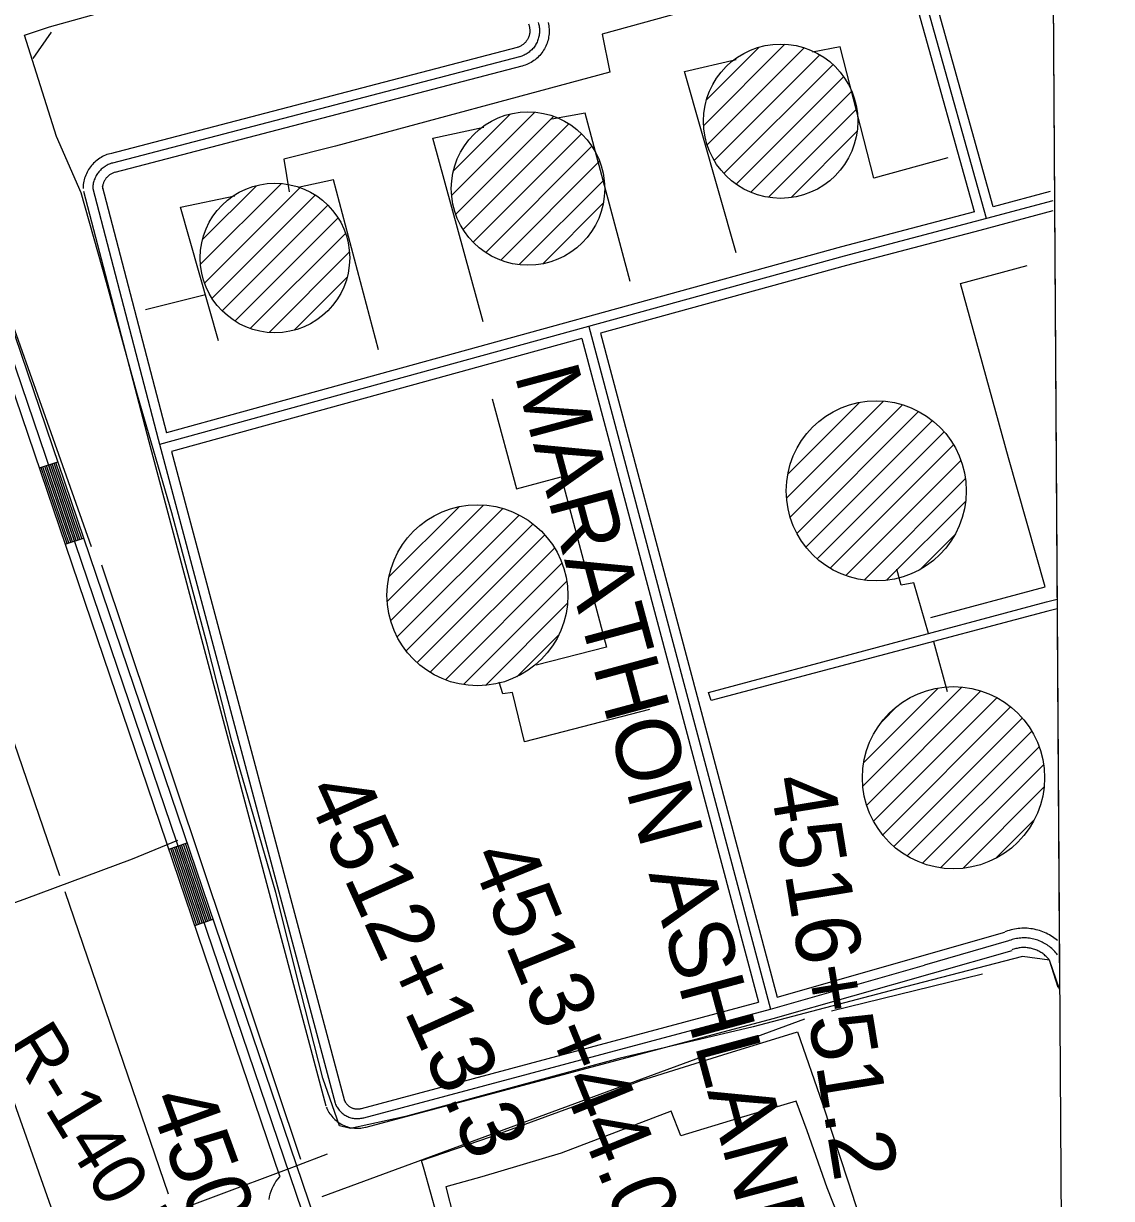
# Model space of a CAD drawing. Extents: x 3477039 to 3515015, y 546746 to 572297.
# Drawn here: x 3511227 to 3512916, y 564569 to 566393 of the extents above; entities that cross this region are included whole.
import ezdxf

# ---------------------------------------------------------------- set-up
doc = ezdxf.new("R2010")
doc.units = 0
for name, color, linetype in [('V-CHAN-NAID', 7, 'Continuous'), ('V-DOMW-TANK', 7, 'Continuous'), ('V-DTCH-CNTR', 7, 'Continuous'), ('V-GRID-FRAM', 7, 'Continuous'), ('V-RIVR-RANG-IDEN', 7, 'Continuous'), ('V-ROAD-CNTR', 7, 'Continuous'), ('V-SITE-OTLN', 7, 'Continuous'), ('V-SITE-VEGE', 7, 'Continuous'), ('V-SURV-IDEN', 7, 'Continuous'), ('V-TOPO-SHOR', 7, 'Continuous'), ('V-UTIL-LINE', 7, 'Continuous')]:
    doc.layers.add(name, color=color, linetype=linetype)

msp = doc.modelspace()

# ---------------------------------------------------------------- linework, layer by layer
at = {"layer": 'V-DOMW-TANK'}
for p, q in [((3512283.2, 566234.7), (3512409.3, 566360.9)), ((3512287.6, 566274.5), (3512369.4, 566356.3)), ((3512288.7, 566204.9), (3512439.2, 566355.3)), ((3512299.7, 566180.6), (3512463.6, 566344.5)), ((3512314.7, 566160.2), (3512483.7, 566329.2)), ((3512333.6, 566143.8), (3512500.3, 566310.4)), ((3512356.4, 566131.2), (3512512.9, 566287.7)), ((3511891.8, 566126.2), (3512021, 566255.4)), ((3511894.7, 566164.4), (3511983, 566252.7)), ((3512383.9, 566123.4), (3512520.7, 566260.1)), ((3511898.2, 566097.3), (3512050, 566249)), ((3511909.8, 566073.5), (3512073.8, 566237.5)), ((3511925.4, 566053.7), (3512093.7, 566222)), ((3512419, 566123.1), (3512521.2, 566225.3)), ((3511944.8, 566037.7), (3512109.5, 566202.5)), ((3511968.2, 566025.8), (3512121.6, 566179.3)), ((3511502.1, 566019.4), (3511627.6, 566144.8)), ((3511505.1, 566057.7), (3511588.8, 566141.4)), ((3511996.6, 566018.9), (3512128.5, 566150.7)), ((3511508.4, 565990.3), (3511656.6, 566138.4)), ((3511520, 565966.5), (3511680.1, 566126.7)), ((3511535.8, 565947), (3511699.7, 566110.9)), ((3512033.3, 566020.2), (3512127.2, 566114.1)), ((3511555.6, 565931.4), (3511715.5, 566091.4)), ((3511579.3, 565919.8), (3511726.9, 566067.4)), ((3511608.5, 565913.6), (3511733, 566038.1)), ((3511647.6, 565917.3), (3511729.4, 565999.2)), ((3512411.9, 565656.4), (3512562.4, 565806.9)), ((3512413.9, 565693.7), (3512524.9, 565804.7)), ((3512417.6, 565626.7), (3512592, 565801.1)), ((3512427.8, 565601.6), (3512616.9, 565790.7)), ((3512442, 565580.4), (3512638.3, 565776.7)), ((3512459.2, 565562.2), (3512656.3, 565759.3)), ((3512479.8, 565547.5), (3512671.2, 565738.9)), ((3512503.8, 565536.1), (3512682.4, 565714.8)), ((3512532.2, 565529.1), (3512689.4, 565686.4)), ((3512567.1, 565528.7), (3512689.7, 565651.3)), ((3511792, 565496), (3511941.3, 565645.4)), ((3511794.6, 565534), (3511903.4, 565642.8)), ((3511797.3, 565466.1), (3511971.4, 565640.1)), ((3511807.4, 565440.7), (3511996.7, 565630.1)), ((3511821.3, 565419.3), (3512018.1, 565616.1)), ((3511838.3, 565400.9), (3512036.5, 565599.2)), ((3512619.7, 565546), (3512672.9, 565599.2)), ((3511858.6, 565385.9), (3512051.5, 565578.8)), ((3511882.3, 565374.2), (3512063.2, 565555.1)), ((3511910.1, 565366.7), (3512070.7, 565527.2)), ((3511944.3, 565365.5), (3512071.8, 565493.1)), ((3511993.3, 565379.1), (3512057.9, 565443.8)), ((3512530.5, 565209.3), (3512684, 565362.8)), ((3512532, 565246.1), (3512647.4, 565361.5)), ((3512536.4, 565179.8), (3512713.6, 565357)), ((3512546.8, 565154.9), (3512738.3, 565346.3)), ((3512560.1, 565309.6), (3512583.7, 565333.1)), ((3512561.1, 565133.8), (3512759.6, 565332.3)), ((3512578.3, 565115.6), (3512777.5, 565314.9)), ((3512598.9, 565100.9), (3512792.5, 565294.4)), ((3512622.7, 565089.4), (3512803.8, 565270.4)), ((3512651.1, 565082.4), (3512810.8, 565242.1)), ((3512685.8, 565081.7), (3512811.4, 565207.3)), ((3512736.2, 565096.7), (3512796.1, 565156.7))]:
    msp.add_line(p, q, dxfattribs=at)
for centre, radius in [((3512402.6, 566241.5), 119.8), ((3512010.4, 566136.9), 119.1), ((3511617.5, 566029.2), 116.1), ((3512551.1, 565667.6), 139.8), ((3511931.9, 565505.5), 140.5), ((3512671.1, 565222.2), 141.4)]:
    msp.add_circle(centre, radius, dxfattribs=at)
at = {"layer": 'V-DTCH-CNTR'}
msp.add_line((3511396.6, 565096.3), (3511466.6, 565125.3), dxfattribs=at)
msp.add_lwpolyline([(3510969.1, 564946.2), (3511046.2, 564968.9), (3511228, 565033.7), (3511396.6, 565096.3)], dxfattribs=at)
at = {"layer": 'V-GRID-FRAM'}
for points in [[(3481168.5, 570290.2), (3512800, 570478.9), (3512916.4, 552296.1), (3481269, 552107.3), (3481168.5, 570290.2)], [(3512800, 570478.9), (3512916.4, 552296.1), (3481269, 552107.3)]]:
    msp.add_lwpolyline(points, dxfattribs=at)
at = {"layer": 'V-ROAD-CNTR'}
for p, q in [((3511251.8, 565703.1), (3511280.2, 565712.8)), ((3511292, 565584.8), (3511320.4, 565594.4)), ((3511452.9, 565111.4), (3511481.3, 565121)), ((3511493.1, 564993), (3511521.5, 565002.7)), ((3512819.5, 564939.5), (3512833, 564897))]:
    msp.add_line(p, q, dxfattribs=at)
for points in [[(3512821.3, 566132.4), (3512732.8, 566108.5), (3512646.1, 566418.5)], [(3512703.8, 566100.8), (3512617.2, 566410.4)], [(3512825.2, 566117.9), (3512722.4, 566090.2), (3512631.7, 566414.4)], [(3512011, 566392.5), (3512011.6, 566391.1), (3512012, 566390), (3512012.3, 566388.9), (3512012.6, 566387.8), (3512012.8, 566386.6), (3512013, 566385.5), (3512013.2, 566384.3), (3512013.3, 566383.1), (3512013.3, 566382), (3512013.3, 566380.8), (3512013.2, 566379.6), (3512013.1, 566378.5), (3512012.9, 566377.3), (3512012.7, 566376.2), (3512012.4, 566375), (3512012.1, 566373.9), (3512011.7, 566372.8), (3512011.3, 566371.7), (3512010.9, 566370.6), (3512010.3, 566369.6), (3512009.8, 566368.6), (3512009.2, 566367.6), (3512008.5, 566366.6), (3512007.8, 566365.6), (3512007.1, 566364.7), (3512006.4, 566363.8), (3512005.6, 566363), (3512004.7, 566362.2), (3512003.8, 566361.4), (3512002.9, 566360.7), (3512002, 566360), (3512001, 566359.3), (3512000, 566358.7), (3511999, 566358.2), (3511997.9, 566357.6), (3511996.9, 566357.2), (3511995.8, 566356.7), (3511994.7, 566356.4), (3511993.4, 566356), (3511993.4, 566356)], [(3512026.3, 566394.7), (3512026.8, 566392.9), (3512027.2, 566391.1), (3512027.6, 566389.4), (3512027.9, 566387.6), (3512028.1, 566385.7), (3512028.2, 566383.9), (3512028.3, 566382.1), (3512028.3, 566380.3), (3512028.2, 566378.4), (3512028, 566376.6), (3512027.7, 566374.8), (3512027.4, 566373), (3512026.9, 566371.3), (3512026.4, 566369.5), (3512025.9, 566367.8), (3512025.2, 566366.1), (3512024.5, 566364.4), (3512023.7, 566362.7), (3512022.8, 566361.1), (3512021.9, 566359.6), (3512020.9, 566358), (3512019.8, 566356.6), (3512018.7, 566355.1), (3512017.5, 566353.8), (3512016.2, 566352.4), (3512014.9, 566351.2), (3512013.5, 566350), (3512012.1, 566348.8), (3512010.6, 566347.7), (3512009.1, 566346.7), (3512007.6, 566345.8), (3512006, 566344.9), (3512004.3, 566344.1), (3512002.7, 566343.3), (3512001, 566342.6), (3511999.2, 566342.1), (3511997.5, 566341.5), (3511997.2, 566341.5)], [(3512041.8, 566394.5), (3512042.4, 566392.1), (3512042.7, 566389.6), (3512043, 566387.2), (3512043.2, 566384.7), (3512043.3, 566382.2), (3512043.3, 566379.7), (3512043.1, 566377.2), (3512042.9, 566374.8), (3512042.5, 566372.3), (3512042, 566369.9), (3512041.5, 566367.5), (3512040.8, 566365.1), (3512040, 566362.7), (3512039.1, 566360.4), (3512038.1, 566358.1), (3512037, 566355.9), (3512035.8, 566353.7), (3512034.6, 566351.6), (3512033.2, 566349.5), (3512031.7, 566347.5), (3512030.2, 566345.5), (3512028.6, 566343.7), (3512026.9, 566341.9), (3512025.1, 566340.1), (3512023.2, 566338.5), (3512021.3, 566336.9), (3512019.3, 566335.5), (3512017.2, 566334.1), (3512015.1, 566332.8), (3512012.9, 566331.6), (3512010.7, 566330.5), (3512008.4, 566329.5), (3512006.1, 566328.6), (3512003.8, 566327.8), (3512001.5, 566327.1), (3512001, 566327)], [(3511993.4, 566356), (3511361.5, 566191.1)], [(3511997.2, 566341.5), (3511365.3, 566176.6)], [(3512001, 566327), (3511369.1, 566162.1)], [(3511361.1, 566191), (3511359, 566190.4), (3511356.6, 566189.6), (3511354.3, 566188.6), (3511352.1, 566187.6), (3511349.8, 566186.5), (3511347.7, 566185.3), (3511345.6, 566184), (3511343.5, 566182.6), (3511341.5, 566181.1), (3511339.6, 566179.6), (3511337.7, 566177.9), (3511335.9, 566176.2), (3511334.2, 566174.4), (3511332.6, 566172.5), (3511331.1, 566170.6), (3511329.6, 566168.6), (3511328.3, 566166.5), (3511327, 566164.4), (3511325.8, 566162.2), (3511324.7, 566159.9), (3511323.8, 566157.7), (3511322.9, 566155.3), (3511322.1, 566153), (3511321.4, 566150.6), (3511320.9, 566148.2), (3511320.4, 566145.7), (3511320, 566143.3), (3511319.8, 566140.8), (3511319.7, 566138.4), (3511319.6, 566137.2)], [(3511365.3, 566176.6), (3511363.6, 566176.1), (3511361.8, 566175.5), (3511360.1, 566174.8), (3511358.5, 566174.1), (3511356.8, 566173.3), (3511355.2, 566172.4), (3511353.7, 566171.4), (3511352.2, 566170.4), (3511350.7, 566169.3), (3511349.3, 566168.2), (3511347.9, 566166.9), (3511346.6, 566165.7), (3511345.4, 566164.3), (3511344.2, 566163), (3511343, 566161.5), (3511342, 566160.1), (3511341, 566158.5), (3511340, 566157), (3511339.2, 566155.4), (3511338.4, 566153.7), (3511337.7, 566152), (3511337, 566150.3), (3511336.4, 566148.6), (3511335.9, 566146.8), (3511335.5, 566145.1), (3511335.2, 566143.3), (3511334.9, 566141.5), (3511334.8, 566139.6), (3511334.7, 566137.8), (3511334.6, 566136.9)], [(3511369.6, 566162.2), (3511368.1, 566161.8), (3511367, 566161.4), (3511366, 566161), (3511364.9, 566160.5), (3511363.8, 566160), (3511362.8, 566159.4), (3511361.8, 566158.8), (3511360.9, 566158.2), (3511359.9, 566157.5), (3511359, 566156.7), (3511358.1, 566155.9), (3511357.3, 566155.1), (3511356.5, 566154.3), (3511355.7, 566153.4), (3511355, 566152.5), (3511354.3, 566151.5), (3511353.7, 566150.6), (3511353.1, 566149.6), (3511352.5, 566148.5), (3511352, 566147.5), (3511351.6, 566146.4), (3511351.2, 566145.3), (3511350.8, 566144.2), (3511350.5, 566143.1), (3511350.2, 566142), (3511350, 566140.8), (3511349.8, 566139.6), (3511349.7, 566138.5), (3511349.6, 566137.2), (3511349.6, 566136.6)], [(3511320.1, 566133.1), (3511421.6, 565744.1), (3511696.5, 564712.8)], [(3511334.6, 566136.9), (3511436.1, 565747.9), (3511711, 564716.7)], [(3511349.1, 566140.7), (3511449, 565757.9)], [(3512703.8, 566100.8), (3512497.3, 566046.5)], [(3512722.4, 566090.2), (3512501.2, 566031.9)], [(3512825.3, 566102.4), (3512711.9, 566071.8)], [(3511625.3, 564603.8), (3511126.7, 566071)], [(3511724.5, 564358.7), (3511140.9, 566075.9)], [(3511738.7, 564363.6), (3511155.1, 566080.7)], [(3512711.9, 566071.9), (3512505, 566017.4)], [(3512501.2, 566031.9), (3511438.4, 565739.4)], [(3512497.3, 566046.5), (3511449, 565757.9)], [(3512505, 566017.4), (3512123, 565912.3)], [(3512104.7, 565922.8), (3512386.8, 564863)], [(3512094.1, 565904.3), (3511456.7, 565728.9)], [(3512094.1, 565904.3), (3512368.5, 564873.7)], [(3512123, 565912.3), (3512397.4, 564881.6)], [(3511456.7, 565728.9), (3511725.5, 564720.5)], [(3511294.8, 565585.7), (3511254.6, 565704.1)], [(3511297.7, 565586.7), (3511257.4, 565705)], [(3511300.5, 565587.7), (3511260.3, 565706)], [(3511303.3, 565588.6), (3511263.1, 565707)], [(3511306.2, 565589.6), (3511266, 565707.9)], [(3511309, 565590.6), (3511268.8, 565708.9)], [(3511311.9, 565591.5), (3511271.6, 565709.9)], [(3511314.7, 565592.5), (3511274.5, 565710.8)], [(3511317.5, 565593.4), (3511277.3, 565711.8)], [(3511518.6, 565001.7), (3511478.4, 565120)], [(3511495.9, 564994), (3511455.7, 565112.3)], [(3511498.8, 564994.9), (3511458.5, 565113.3)], [(3511501.6, 564995.9), (3511461.4, 565114.2)], [(3511504.4, 564996.9), (3511464.2, 565115.2)], [(3511507.3, 564997.8), (3511467.1, 565116.2)], [(3511510.1, 564998.8), (3511469.9, 565117.1)], [(3511513, 564999.8), (3511472.7, 565118.1)], [(3511515.8, 565000.7), (3511475.6, 565119.1)], [(3512397.4, 564881.6), (3512750.7, 564982.2)], [(3512832.5, 564969.7), (3512824.7, 564975.1), (3512822.3, 564976.6), (3512819.9, 564978.1), (3512817.5, 564979.4), (3512815, 564980.7), (3512812.4, 564981.8), (3512809.8, 564982.9), (3512807.2, 564983.9), (3512804.6, 564984.8), (3512801.9, 564985.6), (3512799.2, 564986.3), (3512796.4, 564986.9), (3512793.7, 564987.4), (3512790.9, 564987.8), (3512788.1, 564988.1), (3512785.3, 564988.4), (3512782.6, 564988.5), (3512779.8, 564988.5), (3512777, 564988.4), (3512774.2, 564988.3), (3512771.4, 564988), (3512768.6, 564987.6), (3512765.8, 564987.1), (3512763.1, 564986.6), (3512760.4, 564985.9), (3512757.7, 564985.2), (3512755, 564984.3), (3512752.4, 564983.4), (3512750.8, 564982.8)], [(3512756.3, 564968.8), (3512626.2, 564931.1)], [(3512832.7, 564947), (3512831.3, 564948.8), (3512829.9, 564950.6), (3512828.4, 564952.3), (3512826.8, 564953.9), (3512825.2, 564955.5), (3512823.5, 564957.1), (3512821.8, 564958.6), (3512820.1, 564960), (3512818.2, 564961.3), (3512816.4, 564962.6), (3512814.5, 564963.9), (3512812.5, 564965), (3512810.5, 564966.1), (3512808.5, 564967.1), (3512806.4, 564968.1), (3512804.3, 564969), (3512802.2, 564969.8), (3512800, 564970.5), (3512797.9, 564971.1), (3512795.7, 564971.7), (3512793.4, 564972.2), (3512791.2, 564972.6), (3512789, 564973), (3512786.7, 564973.2), (3512784.4, 564973.4), (3512782.2, 564973.5), (3512779.9, 564973.5), (3512777.6, 564973.4), (3512775.4, 564973.3), (3512773.1, 564973.1), (3512770.8, 564972.8), (3512768.6, 564972.4), (3512766.4, 564971.9), (3512764.2, 564971.4), (3512762, 564970.8), (3512759.8, 564970.1), (3512757.7, 564969.3), (3512756.3, 564968.8)], [(3512819.5, 564939.5), (3512818.4, 564940.9), (3512817.3, 564942.2), (3512816.1, 564943.5), (3512814.8, 564944.7), (3512813.5, 564945.9), (3512812.2, 564947), (3512810.9, 564948.1), (3512809.5, 564949.2), (3512808, 564950.2), (3512806.6, 564951.1), (3512805.1, 564952), (3512803.5, 564952.8), (3512802, 564953.6), (3512800.4, 564954.3), (3512798.8, 564955), (3512797.2, 564955.6), (3512795.5, 564956.2), (3512793.8, 564956.7), (3512792.1, 564957.1), (3512790.4, 564957.5), (3512788.7, 564957.8), (3512787, 564958.1), (3512785.3, 564958.3), (3512783.5, 564958.4), (3512781.8, 564958.5), (3512780, 564958.5), (3512778.3, 564958.5), (3512776.6, 564958.4), (3512774.8, 564958.2), (3512773.1, 564958), (3512771.4, 564957.7), (3512769.7, 564957.3), (3512768, 564956.9), (3512766.3, 564956.4), (3512764.6, 564955.9), (3512762.9, 564955.3), (3512761.7, 564954.8)], [(3511759.4, 564679.9), (3512391.1, 564848.6), (3512761.9, 564954.2)], [(3511755.6, 564694.4), (3512387.1, 564863.1), (3512626.2, 564931.1)], [(3511751.7, 564708.9), (3512368.5, 564873.7)], [(3511724.9, 564722.4), (3511725.4, 564721.1), (3511725.8, 564720.2), (3511726.3, 564719.3), (3511726.8, 564718.4), (3511727.4, 564717.6), (3511728, 564716.7), (3511728.6, 564715.9), (3511729.3, 564715.2), (3511730, 564714.4), (3511730.8, 564713.7), (3511731.5, 564713), (3511732.3, 564712.4), (3511733.2, 564711.8), (3511734, 564711.3), (3511734.9, 564710.7), (3511735.8, 564710.3), (3511736.8, 564709.8), (3511737.7, 564709.4), (3511738.7, 564709.1), (3511739.7, 564708.8), (3511740.7, 564708.6), (3511741.7, 564708.3), (3511742.7, 564708.2), (3511743.7, 564708.1), (3511744.7, 564708), (3511745.7, 564708), (3511746.8, 564708), (3511747.8, 564708.1), (3511748.8, 564708.2), (3511749.8, 564708.4), (3511750.9, 564708.6), (3511751.8, 564708.9)], [(3511697.2, 564710.9), (3511697.9, 564709), (3511699, 564706.8), (3511700.1, 564704.7), (3511701.3, 564702.6), (3511702.7, 564700.6), (3511704.1, 564698.6), (3511705.6, 564696.7), (3511707.2, 564694.9), (3511708.9, 564693.1), (3511710.6, 564691.5), (3511712.4, 564689.9), (3511714.3, 564688.4), (3511716.3, 564687), (3511718.3, 564685.7), (3511720.4, 564684.5), (3511722.6, 564683.3), (3511724.8, 564682.3), (3511727, 564681.4), (3511729.3, 564680.6), (3511731.6, 564679.9), (3511734, 564679.3), (3511736.3, 564678.8), (3511738.7, 564678.4), (3511741.1, 564678.2), (3511743.5, 564678), (3511746, 564678), (3511748.4, 564678.1), (3511750.8, 564678.3), (3511753.2, 564678.5), (3511755.6, 564679), (3511757.9, 564679.5), (3511759.4, 564679.9)], [(3511711, 564716.7), (3511711.7, 564715.1), (3511712.4, 564713.5), (3511713.2, 564712), (3511714.1, 564710.5), (3511715, 564709.1), (3511716, 564707.7), (3511717.1, 564706.3), (3511718.2, 564705), (3511719.4, 564703.8), (3511720.7, 564702.6), (3511722, 564701.5), (3511723.3, 564700.4), (3511724.7, 564699.4), (3511726.2, 564698.5), (3511727.7, 564697.6), (3511729.2, 564696.8), (3511730.8, 564696.1), (3511732.4, 564695.4), (3511734, 564694.9), (3511735.6, 564694.4), (3511737.3, 564693.9), (3511739, 564693.6), (3511740.7, 564693.3), (3511742.4, 564693.1), (3511744.1, 564693), (3511745.9, 564693), (3511747.6, 564693), (3511749.3, 564693.2), (3511751, 564693.4), (3511752.7, 564693.7), (3511754.4, 564694.1), (3511755.6, 564694.4)], [(3511625.3, 564603.9), (3511624.4, 564602.8), (3511621.6, 564599.2), (3511619.1, 564595.6), (3511616.8, 564591.8), (3511614.7, 564587.9), (3511612.9, 564583.9), (3511611.2, 564579.8), (3511609.8, 564575.6), (3511608.6, 564571.3), (3511607.8, 564567.5)]]:
    msp.add_lwpolyline(points, dxfattribs=at)
at = {"layer": 'V-SITE-OTLN'}
for p, q in [((3512800, 570478.9), (3512835.7, 564894)), ((3511267.5, 566388), (3511474.6, 566445.8)), ((3511228.9, 566375), (3511267.5, 566388)), ((3511278.3, 566217.7), (3511228.9, 566375)), ((3511316.6, 566130.4), (3511278.3, 566217.7)), ((3511356.2, 565991), (3511316.6, 566130.4)), ((3511404.3, 565816.2), (3511356.2, 565991)), ((3511457.2, 565633.6), (3511404.3, 565816.2)), ((3511512.5, 565429.8), (3511457.2, 565633.6)), ((3511550.4, 565278.8), (3511512.5, 565429.8)), ((3511618.7, 565044.2), (3511550.4, 565278.8)), ((3511657.8, 564889.9), (3511618.7, 565044.2)), ((3512778.3, 564944.5), (3512582.4, 564893.7)), ((3512820.1, 564939.2), (3512778.3, 564944.5)), ((3512835.7, 564894), (3512820.1, 564939.2)), ((3511692.1, 564755.8), (3511657.8, 564889.9)), ((3512582.4, 564893.7), (3512360, 564835.2)), ((3512360, 564835.2), (3512151.3, 564786.5)), ((3512151.3, 564786.5), (3511980.3, 564739.7)), ((3511717.6, 564681.5), (3511692.1, 564755.8)), ((3511980.3, 564739.7), (3511820.1, 564696.1)), ((3511820.1, 564696.1), (3511734.6, 564677.7)), ((3511734.6, 564677.7), (3511717.6, 564681.5))]:
    msp.add_line(p, q, dxfattribs=at)
at = {"layer": 'V-SITE-VEGE'}
msp.add_lwpolyline([(3511849.1, 564614), (3511844.9, 564627.8), (3511952.1, 564664.6), (3512079.6, 564711.4), (3512185.5, 564751.9), (3512312.9, 564792.2), (3512428.8, 564827.5), (3512467.8, 564715.9), (3512507.4, 564594.9), (3512534.3, 564511.6), (3512508.2, 564501.7), (3512474.8, 564585.7), (3512443.6, 564674.1), (3512426.6, 564719.8), (3512336.1, 564693), (3512247.7, 564666.1), (3512232.8, 564704.6), (3512061.8, 564639.3), (3511938.6, 564602.6), (3511882.9, 564587.1), (3511906.8, 564493.7), (3511928.7, 564417.6), (3511909.8, 564411.2), (3511878.7, 564508.3)], close=True, dxfattribs=at)
at = {"layer": 'V-TOPO-SHOR'}
for p, q in [((3511241.9, 566338.6), (3511270.7, 566379.8)), ((3510879.5, 566243.9), (3511283.1, 565070.3)), ((3511657.8, 564629.6), (3511348.9, 565552.1)), ((3511291.3, 565045.6), (3511451.9, 564576.1)), ((3511118.3, 564983.8), (3511287.2, 564506.1)), ((3512481.4, 564860.2), (3512716.1, 564917.9)), ((3511690.7, 564572), (3512440.2, 564847.9))]:
    msp.add_line(p, q, dxfattribs=at)
msp.add_lwpolyline([(3511332.5, 565580.9), (3511126.6, 566161.5), (3511155.4, 566235.7), (3511213, 566305.7)], dxfattribs=at)
at = {"layer": 'V-UTIL-LINE'}
for p, q in [((3511416.4, 565949.1), (3511509.5, 565972.3)), ((3512639.9, 565433.8), (3512661.1, 565356.3))]:
    msp.add_line(p, q, dxfattribs=at)
for points in [[(3512825, 566566.1), (3512708.7, 566535.1), (3512366.9, 566441), (3512361.3, 566458.3), (3512336.4, 566451.8), (3512338.2, 566435.5), (3512125.6, 566376.8), (3512137.6, 566317.5), (3511711.6, 566203), (3511631.2, 566182.6), (3511639.4, 566131.9)], [(3512662.2, 566184.7), (3512547.3, 566153.1), (3512495.3, 566357), (3512452.2, 566348.7)], [(3512333.4, 566037.1), (3512253.3, 566318.6), (3512333.7, 566337.1)], [(3512168.8, 565992.4), (3512099, 566253.8), (3512047.3, 566244.6)], [(3511940.9, 565930), (3511862.7, 566215.3), (3511942.1, 566232)], [(3511778.1, 565886.3), (3511708.4, 566150.5), (3511653.8, 566138.5)], [(3511529.8, 565900.5), (3511471.1, 566108.2), (3511555.3, 566125.8)], [(3512756.4, 565718.7), (3512681.9, 565989.7), (3512785.3, 566017.6)], [(3511954.6, 565810.5), (3511992.7, 565670.7), (3512061.7, 565689.4), (3512132.4, 565425.1), (3512023.2, 565397.2)], [(3512636.1, 565471.1), (3512813.2, 565518.6), (3512756.4, 565718.7)], [(3512632.2, 565446.1), (3512609.7, 565524.8), (3512589.6, 565521.1), (3512583.1, 565546)], [(3512831.9, 565484.5), (3512817.4, 565480.8), (3512294.6, 565342.2), (3512290.9, 565354.7), (3512815.5, 565495.2), (3512831.9, 565499.6)], [(3512199.3, 565328.1), (3512005, 565277.9), (3511986.4, 565354.4), (3511971.1, 565352.6), (3511965.5, 565370.8)], [(3511252.3, 563999.5), (3511232.5, 564041.1), (3511158.5, 564303.8), (3511127.6, 564424.1), (3511648, 564618.5), (3511699.2, 564638.1)]]:
    msp.add_lwpolyline(points, dxfattribs=at)

# ---------------------------------------------------------------- texts
at = {"layer": 'V-CHAN-NAID'}
msp.add_text('MARATHON ASHLAND NO. 3 (140.4)', height=100, rotation=285.0453, dxfattribs=at).set_placement((3511989.1, 565848.1))
at = {"layer": 'V-RIVR-RANG-IDEN'}
msp.add_text('R-140.5', height=83, rotation=301.4831, dxfattribs=at).set_placement((3511197.9, 564808.8))
at = {"layer": 'V-SURV-IDEN'}
for s, rotation, p in [('4512+13.3', 294.332, (3511662.5, 565202.3)), ('4516+51.2', 279.2789, (3512384.8, 565220.4)), ('4513+44.0', 292.1233, (3511918.6, 565100.9)), ('4508+97.4', 289.9554, (3511419.8, 564722.9))]:
    msp.add_text(s, height=100, rotation=rotation, dxfattribs=at).set_placement(p)

doc.saveas('drawing.dxf')
